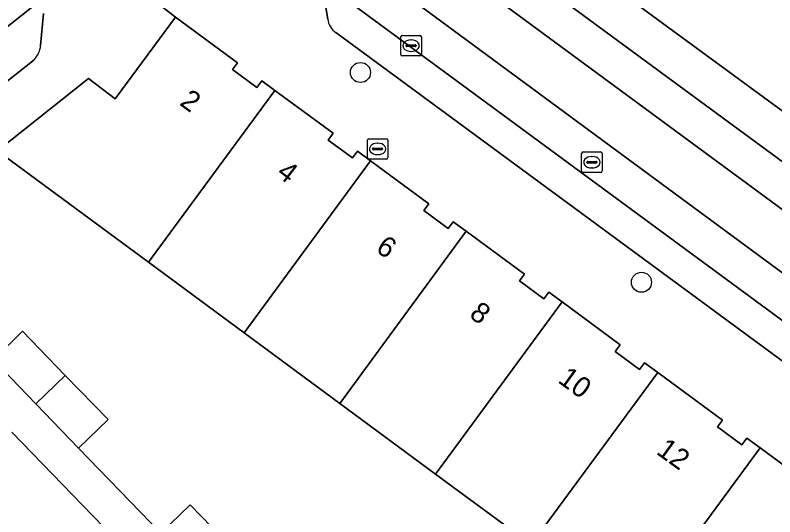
# Model space of a CAD drawing. Extents: x 157445 to 158888, y 383061 to 384688.
# Drawn here: x 158412.47 to 158449.52, y 384106.01 to 384130.48 of the extents above; entities that cross this region are included whole.
import ezdxf

# ---------------------------------------------------------------- set-up
doc = ezdxf.new("R2010")
doc.units = 0
for name, color, linetype in [('IMGEO_Boom', 7, 'Continuous'), ('IMGEO_Brandkraan', 7, 'Continuous'), ('IMGEO_Erf', 7, 'Continuous'), ('IMGEO_Groenvoorziening', 7, 'Continuous'), ('IMGEO_Kolk', 7, 'Continuous'), ('IMGEO_Pand', 7, 'Continuous'), ('IMGEO_Pand_nummerreeks', 7, 'Continuous'), ('IMGEO_Parkeervlak_open', 7, 'Continuous'), ('IMGEO_Rijbaan_lokaal_gesloten', 7, 'Continuous'), ('IMGEO_Rijbaan_lokaal_open', 7, 'Continuous'), ('IMGEO_Rioolput', 7, 'Continuous'), ('IMGEO_Voetpad_open', 7, 'Continuous')]:
    doc.layers.add(name, color=color, linetype=linetype)

msp = doc.modelspace()

# ---------------------------------------------------------------- linework, layer by layer
at = {"layer": 'IMGEO_Boom'}
for centre in [(158429.311, 384127.681), (158443.017, 384117.449)]:
    msp.add_circle(centre, 0.489, dxfattribs=at)
at = {"layer": 'IMGEO_Brandkraan'}
for p, q in [((158429.648, 384123.527), (158429.648, 384124.379)), ((158429.723, 384124.453), (158430.575, 384124.453)), ((158430.136, 384124.233), (158430.161, 384124.233)), ((158430.649, 384124.379), (158430.649, 384123.527)), ((158429.907, 384123.947), (158429.907, 384123.959)), ((158430.345, 384123.91), (158429.947, 384123.91)), ((158429.95, 384123.996), (158430.348, 384123.996)), ((158430.391, 384123.959), (158430.391, 384123.947)), ((158430.575, 384123.453), (158429.723, 384123.453)), ((158430.159, 384123.673), (158430.134, 384123.673))]:
    msp.add_line(p, q, dxfattribs=at)
for points in [[(158429.648, 384123.527), (158429.648, 384124.379)], [(158429.723, 384124.453), (158430.575, 384124.453)], [(158430.649, 384124.379), (158430.649, 384123.527)], [(158430.575, 384123.453), (158429.723, 384123.453)]]:
    msp.add_lwpolyline(points, dxfattribs=at)
for centre, radius, start, end in [((158429.725, 384124.377), 0.0765, 91.552, 178.448), ((158429.725, 384124.377), 0.0765, 91.552, 178.448), ((158430.573, 384124.377), 0.0765, 1.552, 88.448), ((158430.573, 384124.377), 0.0765, 1.552, 88.448), ((158429.947, 384123.956), 0.0403, 85.8775, 175.7526), ((158429.944, 384123.946), 0.0366, 178.938, 274.7102), ((158430.348, 384123.953), 0.043, 264.8664, 352.4533), ((158430.352, 384123.958), 0.0386, 1.7309, 96.639), ((158429.725, 384123.529), 0.0765, 181.552, 268.448), ((158429.725, 384123.529), 0.0765, 181.552, 268.448), ((158430.573, 384123.529), 0.0765, 271.552, 358.448), ((158430.573, 384123.529), 0.0765, 271.552, 358.448)]:
    msp.add_arc(centre, radius, start, end, dxfattribs=at)
for centre, major_axis, ratio, start_param, end_param in [((158430.135, 384123.953), (-0.387, 0.002), 0.722429, 4.712389, 7.853982), ((158430.16, 384123.953), (-0.39, 0.002), 0.717154, 1.570796, 4.712389)]:
    msp.add_ellipse(centre, major_axis=major_axis, ratio=ratio, start_param=start_param, end_param=end_param, dxfattribs=at)
at = {"layer": 'IMGEO_Erf'}
for points in [[(158437.645, 384104.652), (158432.977, 384108.095), (158428.309, 384111.538), (158423.641, 384114.981), (158418.974, 384118.424), (158411.593, 384123.867)], [(158411.394, 384113.669), (158412.831, 384115.06), (158414.916, 384112.906), (158417.002, 384110.752), (158415.565, 384109.361), (158419.572, 384105.205), (158421.008, 384106.597), (158423.09, 384104.449)], [(158416.762, 384105.542), (158412.311, 384110.137)]]:
    msp.add_lwpolyline(points, dxfattribs=at)
at = {"layer": 'IMGEO_Groenvoorziening'}
for points in [[(158545.766, 384048.466), (158548.225, 384046.036), (158548.75, 384045.518), (158549.462, 384044.78), (158550.011, 384044.299), (158551.528, 384045.626), (158538.859, 384058.021), (158533.027, 384063.389), (158529.268, 384066.645), (158522.395, 384072.228), (158511.515, 384080.453), (158494.218, 384093.204), (158455.356, 384121.801), (158428.22, 384141.7), (158422.88, 384145.74), (158424.687, 384148.49), (158423.136, 384149.491), (158418.748, 384152.605), (158413.731, 384155.141), (158389.592, 384163.137), (158358.24, 384173.5), (158351.823, 384177.109)], [(158422.88, 384145.74), (158428.22, 384141.7), (158455.356, 384121.801), (158494.218, 384093.204), (158511.515, 384080.453), (158522.395, 384072.228), (158529.268, 384066.645), (158533.027, 384063.389), (158538.859, 384058.021), (158551.528, 384045.626), (158558.856, 384052.037), (158560.591, 384053.497), (158557.211, 384055.052), (158552.414, 384057.658), (158547.774, 384060.949), (158540.021, 384066.852), (158500, 384096.927), (158443.955, 384137.978), (158423.407, 384152.613)], [(158417.591, 384150.974), (158421.979, 384147.86), (158421.242, 384146.844), (158420.065, 384145.223), (158426.192, 384140.773), (158427.006, 384140.174), (158464.237, 384112.785), (158481.54, 384100.049), (158508.925, 384079.9), (158517.542, 384073.412)]]:
    msp.add_lwpolyline(points, dxfattribs=at)
at = {"layer": 'IMGEO_Kolk'}
for p, q in [((158431.281, 384128.565), (158431.281, 384129.417)), ((158431.356, 384129.491), (158432.208, 384129.491)), ((158432.282, 384129.417), (158432.282, 384128.565)), ((158431.54, 384128.985), (158431.54, 384128.997)), ((158431.583, 384129.034), (158431.981, 384129.034)), ((158431.769, 384129.271), (158431.794, 384129.271)), ((158432.024, 384128.997), (158432.024, 384128.985)), ((158431.978, 384128.948), (158431.58, 384128.948)), ((158431.792, 384128.711), (158431.767, 384128.711)), ((158432.208, 384128.491), (158431.356, 384128.491))]:
    msp.add_line(p, q, dxfattribs=at)
for points in [[(158431.281, 384128.565), (158431.281, 384129.417)], [(158431.356, 384129.491), (158432.208, 384129.491)], [(158432.282, 384129.417), (158432.282, 384128.565)], [(158432.208, 384128.491), (158431.356, 384128.491)]]:
    msp.add_lwpolyline(points, dxfattribs=at)
for centre, radius, start, end in [((158431.358, 384129.415), 0.0765, 91.552, 178.448), ((158431.358, 384129.415), 0.0765, 91.552, 178.448), ((158432.206, 384129.415), 0.0765, 1.552, 88.448), ((158432.206, 384129.415), 0.0765, 1.552, 88.448), ((158431.58, 384128.994), 0.0403, 85.8775, 175.7526), ((158431.577, 384128.984), 0.0366, 178.938, 274.7102), ((158431.981, 384128.991), 0.043, 264.8664, 352.4533), ((158431.985, 384128.996), 0.0386, 1.7309, 96.639), ((158431.358, 384128.567), 0.0765, 181.552, 268.448), ((158431.358, 384128.567), 0.0765, 181.552, 268.448), ((158432.206, 384128.567), 0.0765, 271.552, 358.448), ((158432.206, 384128.567), 0.0765, 271.552, 358.448)]:
    msp.add_arc(centre, radius, start, end, dxfattribs=at)
for centre, major_axis, ratio, start_param, end_param in [((158431.768, 384128.991), (-0.387, 0.002), 0.722429, 4.712389, 7.853982), ((158431.793, 384128.991), (-0.39, 0.002), 0.717154, 1.570796, 4.712389)]:
    msp.add_ellipse(centre, major_axis=major_axis, ratio=ratio, start_param=start_param, end_param=end_param, dxfattribs=at)
at = {"layer": 'IMGEO_Pand'}
for points in [[(158418.974, 384118.424), (158425.131, 384126.811), (158424.5, 384127.275), (158424.251, 384126.957), (158423.067, 384127.829), (158423.31, 384128.159), (158420.285, 384130.387), (158417.355, 384126.397), (158416.049, 384127.387), (158411.593, 384123.867)], [(158418.974, 384118.424), (158423.641, 384114.981), (158429.803, 384123.374), (158429.172, 384123.839), (158428.92, 384123.517), (158427.735, 384124.388), (158427.978, 384124.718), (158425.131, 384126.811)], [(158428.309, 384111.538), (158434.473, 384119.934), (158433.839, 384120.4), (158433.587, 384120.077), (158432.404, 384120.949), (158432.647, 384121.279), (158429.803, 384123.374), (158423.641, 384114.981)], [(158439.143, 384116.494), (158438.507, 384116.963), (158438.256, 384116.642), (158437.071, 384117.513), (158437.314, 384117.844), (158434.473, 384119.934), (158428.309, 384111.538), (158432.977, 384108.095)], [(158439.143, 384116.494), (158432.977, 384108.095), (158437.645, 384104.652), (158443.812, 384113.054), (158443.174, 384113.524), (158442.92, 384113.197), (158441.737, 384114.07), (158441.98, 384114.4)], [(158414.916, 384112.906), (158412.831, 384115.06), (158411.394, 384113.669), (158413.479, 384111.515)], [(158442.634, 384100.973), (158448.803, 384109.376), (158448.165, 384109.846), (158447.913, 384109.525), (158446.73, 384110.396), (158446.973, 384110.726), (158443.812, 384113.054), (158437.645, 384104.652)], [(158414.916, 384112.906), (158413.479, 384111.515), (158415.565, 384109.361), (158417.002, 384110.752)], [(158442.634, 384100.973), (158447.624, 384097.292), (158453.796, 384105.699), (158453.159, 384106.167), (158452.9, 384105.842), (158451.717, 384106.715), (158451.961, 384107.045), (158448.803, 384109.376)], [(158421.653, 384103.058), (158423.09, 384104.449), (158421.008, 384106.597), (158419.572, 384105.205)]]:
    msp.add_lwpolyline(points, close=True, dxfattribs=at)
at = {"layer": 'IMGEO_Parkeervlak_open'}
for points in [[(158460.314, 384107.907), (158426.84, 384132.555)], [(158414.577, 384131.904), (158388.505, 384111.232)], [(158427.559, 384131.257), (158427.714, 384130.283)], [(158413.709, 384129.001), (158413.848, 384130.567)], [(158428.119, 384129.626), (158457.091, 384108.31)], [(158392.242, 384111.528), (158413.39, 384128.306)]]:
    msp.add_lwpolyline(points, dxfattribs=at)
for centre, radius, start, end in [((158428.625, 384130.391), 0.918, 186.7884, 236.5141), ((158412.645, 384129.069), 1.066, 314.3277, 356.3627)]:
    msp.add_arc(centre, radius, start, end, dxfattribs=at)
at = {"layer": 'IMGEO_Rijbaan_lokaal_gesloten'}
for points in [[(158427.006, 384140.174), (158425.904, 384138.679), (158463.122, 384111.253), (158464.237, 384112.785)], [(158460.314, 384107.907), (158460.545, 384107.729), (158461.663, 384109.233), (158426.286, 384135.32), (158425.156, 384133.788), (158426.84, 384132.555)]]:
    msp.add_lwpolyline(points, close=True, dxfattribs=at)
at = {"layer": 'IMGEO_Rijbaan_lokaal_open'}
msp.add_lwpolyline([(158425.156, 384133.788), (158426.286, 384135.32), (158461.663, 384109.233), (158463.122, 384111.253), (158425.904, 384138.679)], dxfattribs=at)
msp.add_lwpolyline([(158414.577, 384131.904), (158416.473, 384133.375), (158412.995, 384137.721), (158385.015, 384115.503), (158388.505, 384111.232)], close=True, dxfattribs=at)
at = {"layer": 'IMGEO_Rioolput'}
for p, q in [((158440.175, 384123.804), (158441.027, 384123.804)), ((158440.1, 384122.878), (158440.1, 384123.73)), ((158440.588, 384123.584), (158440.613, 384123.584)), ((158441.101, 384123.73), (158441.101, 384122.878)), ((158440.359, 384123.298), (158440.359, 384123.31)), ((158440.797, 384123.261), (158440.399, 384123.261)), ((158440.402, 384123.347), (158440.8, 384123.347)), ((158440.843, 384123.31), (158440.843, 384123.298)), ((158441.027, 384122.804), (158440.175, 384122.804)), ((158440.611, 384123.024), (158440.586, 384123.024))]:
    msp.add_line(p, q, dxfattribs=at)
for points in [[(158440.175, 384123.804), (158441.027, 384123.804)], [(158440.1, 384122.878), (158440.1, 384123.73)], [(158441.101, 384123.73), (158441.101, 384122.878)], [(158441.027, 384122.804), (158440.175, 384122.804)]]:
    msp.add_lwpolyline(points, dxfattribs=at)
for centre, radius, start, end in [((158440.177, 384123.728), 0.0765, 91.552, 178.448), ((158440.177, 384123.728), 0.0765, 91.552, 178.448), ((158441.025, 384123.728), 0.0765, 1.552, 88.448), ((158441.025, 384123.728), 0.0765, 1.552, 88.448), ((158440.399, 384123.307), 0.0403, 85.8775, 175.7526), ((158440.396, 384123.297), 0.0366, 178.938, 274.7102), ((158440.8, 384123.304), 0.043, 264.8664, 352.4533), ((158440.804, 384123.309), 0.0386, 1.7309, 96.639), ((158440.177, 384122.88), 0.0765, 181.552, 268.448), ((158440.177, 384122.88), 0.0765, 181.552, 268.448), ((158441.025, 384122.88), 0.0765, 271.552, 358.448), ((158441.025, 384122.88), 0.0765, 271.552, 358.448)]:
    msp.add_arc(centre, radius, start, end, dxfattribs=at)
for centre, major_axis, ratio, start_param, end_param in [((158440.587, 384123.304), (-0.387, 0.002), 0.722429, 4.712389, 7.853982), ((158440.612, 384123.304), (-0.39, 0.002), 0.717154, 1.570796, 4.712389)]:
    msp.add_ellipse(centre, major_axis=major_axis, ratio=ratio, start_param=start_param, end_param=end_param, dxfattribs=at)
at = {"layer": 'IMGEO_Voetpad_open'}
for points in [[(158404.516, 384118.162), (158405.908, 384119.353), (158411.593, 384123.867), (158416.049, 384127.387), (158417.355, 384126.397), (158420.285, 384130.387), (158416.473, 384133.375), (158414.577, 384131.904)], [(158416.473, 384133.375), (158420.285, 384130.387), (158423.31, 384128.159), (158423.067, 384127.829), (158424.251, 384126.957), (158424.5, 384127.275), (158425.131, 384126.811), (158427.978, 384124.718), (158427.735, 384124.388), (158428.92, 384123.517), (158429.172, 384123.839), (158429.803, 384123.374), (158432.647, 384121.279), (158432.404, 384120.949), (158433.587, 384120.077), (158433.839, 384120.4), (158434.473, 384119.934), (158437.314, 384117.844), (158437.071, 384117.513), (158438.256, 384116.642), (158438.507, 384116.963), (158439.143, 384116.494), (158441.98, 384114.4), (158441.737, 384114.07), (158442.92, 384113.197), (158443.174, 384113.524), (158443.812, 384113.054), (158446.973, 384110.726), (158446.73, 384110.396), (158447.913, 384109.525), (158448.165, 384109.846), (158448.803, 384109.376), (158451.961, 384107.045)], [(158427.714, 384130.283), (158427.559, 384131.257)], [(158413.848, 384130.567), (158413.709, 384129.001)], [(158457.091, 384108.31), (158428.119, 384129.626)], [(158413.39, 384128.306), (158392.242, 384111.528)], [(158419.572, 384105.205), (158415.565, 384109.361), (158413.479, 384111.515), (158411.394, 384113.669)], [(158412.311, 384110.137), (158416.762, 384105.542)]]:
    msp.add_lwpolyline(points, dxfattribs=at)
for centre, radius, start, end in [((158428.625, 384130.391), 0.918, 186.7884, 236.5141), ((158412.645, 384129.069), 1.066, 314.3277, 356.3627)]:
    msp.add_arc(centre, radius, start, end, dxfattribs=at)

# ---------------------------------------------------------------- texts
at = {"layer": 'IMGEO_Pand_nummerreeks'}
for s, rotation, p in [('2', 323.8521, (158420.442, 384126.129)), ('4', 322.365, (158425.168, 384122.675)), ('6', 326.0379, (158430.006, 384118.975)), ('8', 322.6154, (158434.568, 384115.789)), ('10', 324.0107, (158438.893, 384112.596)), ('12', 324.1143, (158443.692, 384109.11))]:
    msp.add_text(s, height=1, rotation=rotation, dxfattribs=at).set_placement(p)

doc.saveas('drawing.dxf')
